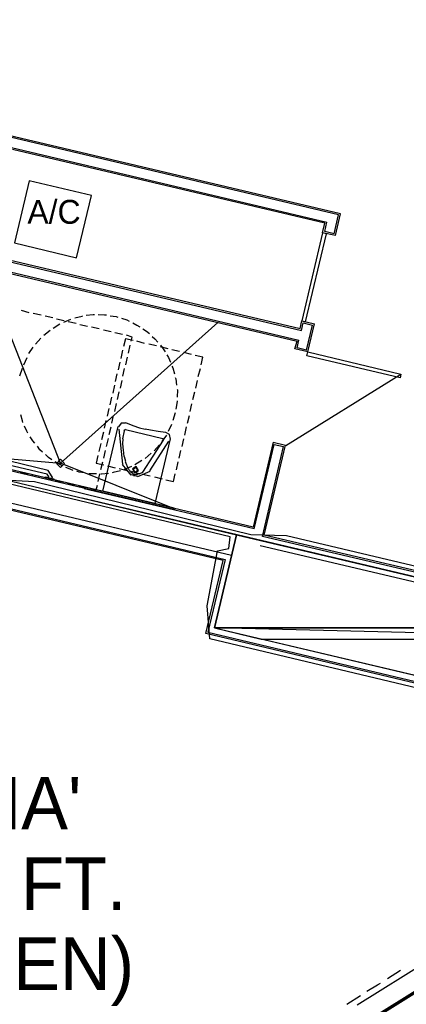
# Model space of a CAD drawing. Header units: feet. Extents: x -79 to 198, y -22 to 181.
# Tile 373 of 656: x 99 to 111, y 29 to 60. Entities that reach past the tile are written whole.
import ezdxf
from ezdxf.enums import TextEntityAlignment as Align

# ---------------------------------------------------------------- set-up
doc = ezdxf.new("R2010")
doc.units = ezdxf.units.FT
for name, color, linetype in [('A-AREA-COMUN', 252, 'CONTINUOUS'), ('A-AREA-UNIDAD', 30, 'CONTINUOUS'), ('A-LINEA', 7, 'CONTINUOUS'), ('A-MURO-CONCRETO', 8, 'CONTINUOUS'), ('A-TEXTO-PDF', 3, 'CONTINUOUS')]:
    doc.layers.add(name, color=color, linetype=linetype)

msp = doc.modelspace()

# ---------------------------------------------------------------- linework, layer by layer
at = {"layer": 'A-AREA-COMUN'}
msp.add_lwpolyline([(98.368, 45.8844), (99.712, 45.8133), (106.48, 44.16), (107.6, 44.1244), (118.8, 41.4756)], dxfattribs=at)
at = {"layer": 'A-AREA-UNIDAD'}
msp.add_lwpolyline([(118.368, 37.76), (105.2, 40.8889), (105.12, 41.92), (105.44, 43.6444), (105.792, 43.7156), (105.84, 44.0889), (98.592, 45.8133), (98, 42.88), (96.992, 42.8444), (93.568, 43.68), (92.352, 43.68), (87.44, 44.8889), (87.28, 44.32), (86.32, 44.32), (86.24, 45.1733), (82.08, 46.1333), (81.408, 43.2), (80.352, 43.2), (76.08, 44.2489)], dxfattribs=at)
at = {"layer": 'A-LINEA'}
for p, q in [((109.2933, 54.1911), (83.6, 60.2711)), ((109.2267, 54.1644), (83.64, 60.2044)), ((98.9867, 56.2711), (108.8667, 53.9378)), ((108.8, 53.6444), (108.8667, 53.9378)), ((109.0933, 53.5644), (109.2267, 54.1644)), ((109.1333, 53.5111), (109.2933, 54.1911)), ((109.0933, 53.5644), (108.8, 53.6444)), ((109.1333, 53.5111), (108.7333, 53.6044)), ((99.08, 53.2844), (101.0267, 52.8178)), ((98.1867, 52.8711), (108.0667, 50.5378)), ((98.24, 52.9111), (108.0267, 50.6044)), ((98.1067, 52.5778), (107.9867, 50.2444)), ((98.1467, 52.5111), (107.9333, 50.2044)), ((99.5467, 51.0978), (99.3067, 51.1644)), ((99.92, 51.0178), (99.6667, 51.0711)), ((100.28, 50.9378), (100.04, 50.9911)), ((100.64, 50.8444), (100.4, 50.8978)), ((100.6267, 50.8044), (100.8533, 50.8978)), ((100, 50.3911), (100.2, 50.5511)), ((100.2933, 50.6178), (100.5067, 50.7511)), ((101.0133, 50.7644), (100.76, 50.8178)), ((101.3733, 50.6711), (101.1333, 50.7244)), ((101.7333, 50.5911), (101.4933, 50.6444)), ((102.1067, 50.4978), (101.8667, 50.5511)), ((108.0267, 50.6044), (108.08, 50.8444)), ((108.0667, 50.5378), (108.12, 50.7778)), ((108.08, 50.8444), (108.48, 50.7511)), ((108.12, 50.7778), (108.4133, 50.7111)), ((108.2267, 49.9244), (108.4133, 50.7111)), ((108.2667, 49.8711), (108.48, 50.7511)), ((99.7467, 50.1111), (99.9067, 50.2978)), ((102.4667, 50.4178), (102.2267, 50.4711)), ((102.56, 50.2844), (102.4933, 50.0444)), ((102.8, 50.2311), (102.56, 50.2844)), ((107.9333, 50.0044), (107.9867, 50.2444)), ((99.5333, 49.8178), (99.6667, 50.0178)), ((102.6533, 49.8311), (102.7067, 50.0844)), ((103.16, 50.1378), (102.92, 50.2044)), ((103.5333, 50.0578), (103.2933, 50.1111)), ((103.8933, 49.9644), (103.6533, 50.0311)), ((104.2533, 49.8844), (104.0133, 49.9378)), ((107.8667, 49.9644), (107.9333, 50.2044)), ((108.2667, 49.8711), (107.8667, 49.9644)), ((108.2267, 49.9244), (107.9333, 50.0044)), ((99.3733, 49.4711), (99.48, 49.6978)), ((102.4667, 49.9244), (102.4133, 49.6711)), ((102.5733, 49.4711), (102.6267, 49.7111)), ((104.6267, 49.7911), (104.3867, 49.8578)), ((99.2533, 49.1244), (99.3333, 49.3644)), ((102.3867, 49.5511), (102.3333, 49.3111)), ((102.48, 49.1111), (102.5333, 49.3511)), ((104.84, 49.0978), (104.9067, 49.3511)), ((102.2933, 49.1911), (102.24, 48.9511)), ((107.5811, 46.9385), (111.1863, 49.1753)), ((102.2133, 48.8311), (102.16, 48.5778)), ((102.4, 48.7378), (102.4533, 48.9778)), ((104.76, 48.7378), (104.8133, 48.9778)), ((102.12, 48.4578), (102.0667, 48.2178)), ((102.3067, 48.3778), (102.36, 48.6178)), ((104.6667, 48.3778), (104.7333, 48.6178)), ((102.04, 48.0978), (101.9867, 47.8578)), ((102.2267, 48.0044), (102.28, 48.2578)), ((104.5867, 48.0044), (104.64, 48.2444)), ((102.1333, 47.6444), (102.1867, 47.8844)), ((104.12, 47.9644), (104.04, 47.7244)), ((104.5067, 47.6444), (104.56, 47.8844)), ((101.9467, 47.7244), (101.8933, 47.4844)), ((102.0533, 47.2844), (102.1067, 47.5244)), ((102.56, 47.6578), (102.7867, 47.5644)), ((104, 47.6044), (103.8933, 47.3778)), ((104.4133, 47.2711), (104.4667, 47.5244)), ((101.8667, 47.3644), (101.8133, 47.1244)), ((101.96, 46.9111), (102.0267, 47.1644)), ((102.3524, 47.4546), (102.4634, 46.3544)), ((102.5194, 47.3972), (102.4712, 47.1495)), ((102.5594, 47.444), (102.5075, 47.4064)), ((102.5626, 47.4404), (103.727, 47.1649)), ((103.84, 47.2711), (103.6933, 47.0711)), ((103.7582, 47.1049), (103.7286, 47.1619)), ((101.7867, 47.0044), (101.72, 46.7511)), ((102.4634, 46.998), (102.4819, 46.7977)), ((102.4731, 47.1509), (102.4685, 46.9976)), ((103.1066, 46.1115), (103.7529, 47.1072)), ((103.3233, 46.1445), (103.9153, 47.0785)), ((103.6267, 46.9644), (103.4533, 46.7778)), ((104.3333, 46.9111), (104.3867, 47.1511)), ((106.5867, 44.3378), (107.2133, 46.9778)), ((106.8533, 44.0978), (107.5067, 46.9111)), ((106.9067, 44.1378), (107.5733, 46.9511)), ((107.1867, 47.0444), (107.5733, 46.9511)), ((107.2133, 46.9778), (107.5067, 46.9111)), ((104.12, 44.9244), (96.72, 46.6711)), ((104.08, 44.9778), (96.7733, 46.7111)), ((100.1067, 46.0444), (97.3867, 46.6844)), ((100.1333, 46.1644), (97.4267, 46.8178)), ((101.88, 46.5511), (101.9333, 46.7911)), ((102.4824, 46.8033), (102.5104, 46.6031)), ((102.5171, 46.6029), (102.5569, 46.4534)), ((103.36, 46.6978), (103.1733, 46.5378)), ((104.24, 46.5511), (104.2933, 46.7911)), ((101.7867, 46.1911), (101.8533, 46.4311)), ((102, 46.3111), (102.24, 46.2444)), ((102.4598, 46.3474), (102.7318, 46.0192)), ((102.7467, 46.2844), (102.52, 46.1911)), ((102.5445, 46.4454), (102.6466, 46.2157)), ((103.0667, 46.4711), (102.8533, 46.3378)), ((104.16, 46.1778), (104.2133, 46.4311)), ((98.4533, 45.9511), (106.04, 44.1511)), ((98.4533, 45.9511), (106.04, 44.1511)), ((99.2667, 46.1111), (99.5067, 46.0578)), ((99.64, 46.0311), (99.88, 45.9778)), ((100, 45.9511), (100.24, 45.8844)), ((100.1454, 45.987), (100.1107, 46.0432)), ((100.1467, 45.9911), (100.1333, 45.9378)), ((100.2622, 45.9594), (100.1384, 46.16)), ((100.2667, 45.9644), (100.2533, 45.9111)), ((101.7067, 45.8178), (101.76, 46.0578)), ((102.36, 46.2178), (102.6133, 46.1644)), ((102.6501, 46.2172), (102.6627, 46.1943)), ((102.6624, 46.1944), (102.6699, 46.1825)), ((102.6677, 46.1879), (102.6794, 46.1713)), ((102.6843, 46.1692), (102.6962, 46.1526)), ((102.6981, 46.1538), (102.7067, 46.1427)), ((102.6994, 46.1272), (102.7172, 46.1074)), ((102.7217, 46.1253), (102.7655, 46.0871)), ((102.7333, 46.1378), (102.9733, 46.0711)), ((102.7344, 46.0304), (102.9359, 45.9828)), ((102.7652, 46.0839), (102.8002, 46.0657)), ((102.7962, 46.058), (102.8444, 46.0438)), ((102.8267, 45.9778), (102.84, 46.0578)), ((102.8444, 46.0438), (102.8939, 46.0349)), ((102.8957, 46.0456), (102.9351, 46.0462)), ((102.9334, 46.0481), (102.9896, 46.0627)), ((102.9411, 45.9714), (103.3313, 46.143)), ((102.9919, 46.0523), (103.1034, 46.1085)), ((103.0933, 46.0444), (103.3333, 45.9911)), ((103.4667, 45.9644), (103.7067, 45.8978)), ((100.36, 45.8578), (100.6133, 45.8044)), ((100.7333, 45.7778), (100.9733, 45.7111)), ((101.0933, 45.6844), (101.3333, 45.6311)), ((106.5867, 44.3378), (101.2667, 45.5911)), ((98.3067, 45.2978), (105.88, 43.5111)), ((98.3067, 45.2978), (105.88, 43.5111)), ((98.36, 45.1111), (105.68, 43.3778)), ((105.6133, 43.3378), (98.4, 45.0444)), ((113.2933, 42.4311), (101.2, 45.2978)), ((118.9467, 41.2444), (106.8533, 44.0978)), ((119.0133, 41.2844), (106.9067, 44.1378)), ((118.88, 40.9511), (106.7733, 43.8044)), ((105.08, 41.0578), (105.6133, 43.3378)), ((119.24, 37.6978), (105.08, 41.0578)), ((109.8133, 29.4311), (112.9467, 31.3911)), ((109.8133, 29.4311), (112.9467, 31.3911)), ((110.76, 30.2578), (111.1733, 30.5244)), ((110.76, 30.2578), (111.1733, 30.5244)), ((109.4933, 29.4578), (109.92, 29.7244)), ((109.4933, 29.4578), (109.92, 29.7244))]:
    msp.add_line(p, q, dxfattribs=at)
for points in [[(108.7333, 53.6044), (108.8, 53.8978), (99.0267, 56.2044)], [(101.0267, 52.8178), (101.4933, 54.7644), (99.5467, 55.2311), (99.08, 53.2844)], [(108.2, 50.8178), (108.8533, 53.5644), (108.7333, 53.6044), (108.08, 50.8444), (108.2, 50.8178)], [(104.0133, 44.9911), (100.52, 46.3911), (98.1333, 52.4578)], [(100.9733, 50.9378), (101.2, 50.9911), (101.2133, 51.0044)], [(101.3333, 51.0178), (101.5467, 51.0444), (101.5867, 51.0444)], [(101.7067, 51.0444), (101.9067, 51.0311), (101.96, 51.0311)], [(102.08, 51.0044), (102.2667, 50.9778), (102.32, 50.9644)], [(102.44, 50.9244), (102.6, 50.8711), (102.68, 50.8311)], [(96.7733, 46.7111), (100.52, 46.3911), (105.4533, 50.7911)], [(102.7867, 50.7778), (102.92, 50.7111), (103.0133, 50.6578)], [(103.1067, 50.5911), (103.2133, 50.5244), (103.3067, 50.4444)], [(102.7333, 50.2044), (102.7733, 50.3378), (102.5867, 50.3911)], [(103.4, 50.3511), (103.48, 50.2844), (103.5733, 50.1778)], [(103.6533, 50.0844), (103.72, 50.0044), (103.8, 49.8711)], [(103.8533, 49.7778), (103.9067, 49.6978), (103.9733, 49.5511)], [(104.9333, 49.4711), (104.9867, 49.7111), (104.7467, 49.7644)], [(108.2667, 49.8711), (111.1867, 49.1778), (111.16, 49.0578), (108.24, 49.7511), (108.2667, 49.8711)], [(104.0133, 49.4311), (104.04, 49.3778), (104.0933, 49.1911)], [(104.12, 49.0711), (104.1333, 49.0311), (104.16, 48.8311)], [(104.1733, 48.7111), (104.1867, 48.6844), (104.1733, 48.4578)], [(104.1733, 48.3378), (104.1733, 48.3244), (104.1333, 48.0844)], [(99.3467, 47.6578), (99.3333, 47.7111), (99.28, 47.8978)], [(99.5067, 47.3244), (99.4667, 47.3911), (99.4, 47.5511)], [(103.96, 47.1511), (103.48, 45.1244), (101.8533, 45.5111), (102.3333, 47.5378)], [(102.5621, 47.6458), (102.4233, 47.6391), (102.3378, 47.5295)], [(102.7867, 47.5644), (103, 47.4978), (103.1733, 47.4578)], [(99.72, 47.0178), (99.6533, 47.0844), (99.5733, 47.2178)], [(103.8133, 47.3511), (103.5867, 47.3778), (103.3467, 47.4178), (103.1733, 47.4578)], [(103.9689, 47.1461), (103.9415, 47.2824), (103.8204, 47.3505)], [(99.96, 46.7378), (99.88, 46.8044), (99.8, 46.9244)], [(107.1867, 47.0444), (106.56, 44.3911), (101.3333, 45.6311)], [(100.2533, 46.4978), (100.1467, 46.5644), (100.0533, 46.6578)], [(101.6933, 46.6311), (101.64, 46.3911), (101.88, 46.3378)], [(100.5733, 46.3111), (100.4533, 46.3778), (100.36, 46.4311)], [(100.6533, 46.3844), (100.5267, 46.5111), (100.4, 46.3844), (100.5267, 46.2578), (100.6533, 46.3844)], [(100.92, 46.1644), (100.7733, 46.2178), (100.6933, 46.2578)], [(102.8503, 46.0871), (102.9706, 46.1614), (102.8964, 46.2818), (102.776, 46.2075), (102.8503, 46.0871)], [(102.8565, 46.1131), (102.9447, 46.1676), (102.8902, 46.2558), (102.802, 46.2013), (102.8565, 46.1131)], [(100.0533, 45.9378), (100.0533, 45.9644), (100.32, 45.8978), (100.32, 45.8711), (100.0533, 45.9378)], [(101.28, 46.0844), (101.1067, 46.1111), (101.04, 46.1378)], [(101.6533, 46.0578), (101.4667, 46.0578), (101.4133, 46.0578)], [(102.0267, 46.0711), (101.8133, 46.0444), (101.7867, 46.0444)], [(102.4, 46.1511), (102.1733, 46.0978), (102.1467, 46.0844)], [(103.8267, 45.8711), (104.0667, 45.8178), (104.12, 46.0578)], [(101.4533, 45.6044), (101.64, 45.5511), (101.68, 45.6978)], [(106.04, 44.1511), (105.3467, 41.2311), (119.16, 37.9644), (119.84, 40.8844), (106.04, 44.1511)], [(106.04, 44.1511), (105.3467, 41.2311), (119.16, 37.9644), (119.84, 40.8844), (106.04, 44.1511)], [(105.68, 43.3778), (105.1333, 41.0978), (119.2, 37.7644)], [(103.4533, 25.1244), (105.36, 26.1111), (107.24, 27.1511), (109.1067, 28.2444), (110.9333, 29.3778), (112.7467, 30.5511), (114.52, 31.7644), (116.2667, 33.0311), (117.9733, 34.3244), (119.6533, 35.6711), (121.3067, 37.0578)], [(103.4533, 25.1244), (105.36, 26.1111), (107.24, 27.1511), (109.1067, 28.2444), (110.9333, 29.3778), (112.7467, 30.5511), (114.52, 31.7644), (116.2667, 33.0311), (117.9733, 34.3244), (119.6533, 35.6711), (121.3067, 37.0578)], [(110.04, 28.8311), (113.3867, 30.9244), (113.3867, 30.9378), (113.3733, 30.9511), (110.0267, 28.8578), (110.0267, 28.8444), (110.04, 28.8311)], [(110.04, 28.8311), (113.3867, 30.9244), (113.3867, 30.9378), (113.3733, 30.9511), (110.0267, 28.8578), (110.0267, 28.8444), (110.04, 28.8311)], [(110.0533, 28.8178), (113.4, 30.9111), (113.3867, 30.9244), (110.04, 28.8311), (110.0533, 28.8178)], [(110.0533, 28.8178), (113.4, 30.9111), (113.3867, 30.9244), (110.04, 28.8311), (110.0533, 28.8178)], [(110.12, 29.8578), (110.4533, 30.0578), (110.5467, 30.1111)], [(110.12, 29.8578), (110.4533, 30.0578), (110.5467, 30.1111)]]:
    msp.add_lwpolyline(points, dxfattribs=at)
at = {"layer": 'A-MURO-CONCRETO'}
for points in [[(106.04, 44.1511), (118.3733, 41.2311), (105.3467, 41.2311), (106.04, 44.1511), (106.04, 44.1511)], [(106.04, 44.1511), (118.3733, 41.2311), (105.3467, 41.2311), (106.04, 44.1511), (106.04, 44.1511)], [(105.3467, 41.2311), (106.8133, 40.8844), (119.84, 40.8844), (105.3467, 41.2311)], [(105.3467, 41.2311), (118.3733, 41.2311), (119.84, 40.8844), (105.3467, 41.2311), (105.3467, 41.2311)], [(105.3467, 41.2311), (106.8133, 40.8844), (119.84, 40.8844), (105.3467, 41.2311)], [(105.3467, 41.2311), (118.3733, 41.2311), (119.84, 40.8844), (105.3467, 41.2311), (105.3467, 41.2311)], [(106.8133, 40.8844), (119.84, 40.8844), (119.16, 37.9644), (106.8133, 40.8844), (106.8133, 40.8844)], [(106.8133, 40.8844), (119.84, 40.8844), (119.16, 37.9644), (106.8133, 40.8844), (106.8133, 40.8844)]]:
    msp.add_lwpolyline(points, dxfattribs=at)

# ---------------------------------------------------------------- texts
at = {"layer": 'A-TEXTO-PDF'}
for s, height, p in [('A/C', 0.748, (100.3206, 53.8832)), ("'1NA'", 1.646, (98.6195, 34.9252)), ('FT.', 1.646, (100.9402, 32.4052)), ('DEN)', 1.646, (100.1417, 29.8985))]:
    msp.add_text(s, height=height, dxfattribs=at).set_placement(p, align=Align.CENTER)

doc.saveas('drawing.dxf')
